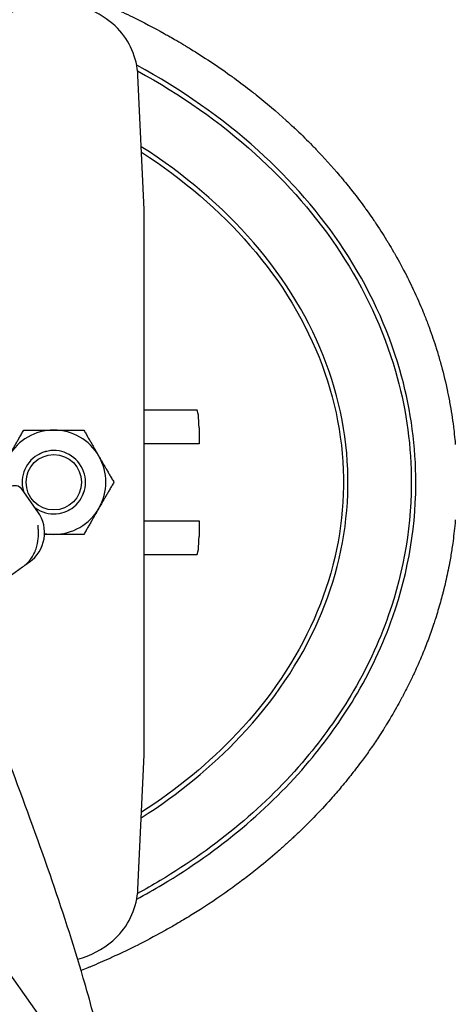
# Model space of a CAD drawing. Header units: inches. Extents: x 24 to 1128, y -69 to 748.
# Tile 530 of 656: x 977.56 to 983.58, y 166.34 to 179.93. Entities that reach past the tile are written whole.
import ezdxf

# ---------------------------------------------------------------- set-up
doc = ezdxf.new("R2010")
doc.units = ezdxf.units.IN
doc.header["$LTSCALE"] = 32
doc.header["$MEASUREMENT"] = 0
doc.layers.add('Visible (ANSI)', color=7, linetype='Continuous', lineweight=30)

msp = doc.modelspace()

# ---------------------------------------------------------------- linework, layer by layer
at = {"layer": 'Visible (ANSI)'}
for p, q in [((979.28453, 177.30758), (979.19599, 179.15884)), ((979.28453, 175.34721), (979.28453, 177.30758)), ((979.28453, 171.74513), (979.28453, 175.34721)), ((979.28453, 174.54617), (980.00814, 174.54617)), ((980.04009, 174.29617), (980.04009, 174.07742)), ((980.04009, 174.07742), (979.28453, 174.07742)), ((977.81512, 173.13982), (977.59851, 173.44593)), ((979.28453, 173.01492), (980.04009, 173.01492)), ((980.04009, 173.01492), (980.04009, 172.79617)), ((980.00814, 172.54617), (979.28453, 172.54617)), ((977.39898, 172.23282), (977.6045, 172.37825)), ((977.67532, 172.42837), (977.68519, 172.43535)), ((977.68519, 172.43535), (977.69579, 172.44286)), ((979.28453, 169.78475), (979.28453, 171.74513)), ((979.19599, 167.9335), (979.28453, 169.78475)), ((977.85874, 166.15337), (977.18002, 167.11252))]:
    msp.add_line(p, q, dxfattribs=at)
msp.add_circle((978.03453, 173.54617), 0.38194, dxfattribs=at)
for centre, radius, start, end in [((978.03453, 178.92117), 1.25, 49.428759, 130.571241), ((978.19713, 179.11107), 1, 7.965548, 49.428759), ((978.03453, 173.54617), 0.719, 90, 150), ((978.03453, 173.54617), 0.719, 30, 90), ((978.03453, 173.54617), 0.43764, 234.273478, 196.29504), ((978.03453, 173.54617), 0.4375, 234.219876, 196.348642), ((978.03453, 173.54617), 0.719, 330, 30), ((977.49647, 173.37373), 0.125, 35.284259, 125.284259), ((978.03453, 173.54617), 0.719, 270, 330), ((977.40698, 172.851), 0.5, 305.284259, 35.284259), ((978.03453, 173.54617), 0.719, 259.768616, 270), ((978.19713, 167.98127), 1, 310.571241, 352.034452), ((978.03453, 168.17117), 1.25, 285.325033, 310.571241)]:
    msp.add_arc(centre, radius, start, end, dxfattribs=at)
for centre, major_axis, start_param, end_param in [((980.00814, 174.29617), (0, 0.25), 4.71238898, 6.28318531), ((980.00814, 172.79617), (0, -0.25), 0, 1.57079633)]:
    msp.add_ellipse(centre, major_axis=major_axis, ratio=0.12777778, start_param=start_param, end_param=end_param, dxfattribs=at)
for points, knots in [([(975.99131, 180.95526), (976.18017, 180.92438), (976.36876, 180.88888), (976.55655, 180.84871), (976.56801, 180.84626), (976.57947, 180.84379), (976.59092, 180.8413), (976.69736, 180.8182), (976.80353, 180.7936), (976.90934, 180.7675), (976.92216, 180.76433), (976.93498, 180.76115), (976.9478, 180.75794), (977.16808, 180.7028), (977.38673, 180.64115), (977.60288, 180.57307), (977.6183, 180.56822), (977.63371, 180.56333), (977.6491, 180.55841), (977.73556, 180.53076), (977.82161, 180.50209), (977.9072, 180.47239), (977.91896, 180.46831), (977.93072, 180.46421), (977.94247, 180.46009), (977.95917, 180.45423), (977.97587, 180.44833), (977.99255, 180.44239), (978.1991, 180.36881), (978.40442, 180.28869), (978.60744, 180.20202), (978.62584, 180.19416), (978.64423, 180.18625), (978.6626, 180.17828), (978.75276, 180.13918), (978.84244, 180.09879), (978.93153, 180.05713), (978.95045, 180.04828), (978.96936, 180.03937), (978.98823, 180.0304), (979.03312, 180.00907), (979.07784, 179.98742), (979.1224, 179.96545), (979.26978, 179.89278), (979.41529, 179.8166), (979.55845, 179.73705), (979.57844, 179.72594), (979.59838, 179.71477), (979.61828, 179.70353), (979.64683, 179.6874), (979.67528, 179.67114), (979.70362, 179.65475), (979.74088, 179.63321), (979.77806, 179.61138), (979.81514, 179.58928), (979.83014, 179.58033), (979.84513, 179.57134), (979.8601, 179.56231), (979.88068, 179.54989), (979.90123, 179.53738), (979.92175, 179.52478), (980.10702, 179.41104), (980.28955, 179.29025), (980.46776, 179.16278), (980.48782, 179.14843), (980.50782, 179.134), (980.52776, 179.11949), (980.60948, 179.06002), (980.69025, 178.99914), (980.76993, 178.9369), (980.78921, 178.92184), (980.80843, 178.9067), (980.82758, 178.89147), (980.9707, 178.77775), (981.11018, 178.65957), (981.2449, 178.53768), (981.27598, 178.50957), (981.30691, 178.48116), (981.33769, 178.45245), (981.33941, 178.45085), (981.34112, 178.44925), (981.34284, 178.44765), (981.35907, 178.43248), (981.37526, 178.41724), (981.3914, 178.40191), (981.4633, 178.33364), (981.53429, 178.26377), (981.60415, 178.19238), (981.62087, 178.1753), (981.63752, 178.15812), (981.65411, 178.14087), (981.76638, 178.02406), (981.87556, 177.90332), (981.98084, 177.77914), (981.99473, 177.76276), (982.00855, 177.74632), (982.02231, 177.72982), (982.04823, 177.69871), (982.07391, 177.6674), (982.09932, 177.63589), (982.11222, 177.6199), (982.12505, 177.60386), (982.13781, 177.58777), (982.20178, 177.50713), (982.26404, 177.42522), (982.32443, 177.34221), (982.33551, 177.32699), (982.34652, 177.31173), (982.35747, 177.29644), (982.38221, 177.26188), (982.40662, 177.22713), (982.4307, 177.19221), (982.44101, 177.17726), (982.45126, 177.16227), (982.46145, 177.14725), (982.46443, 177.14287), (982.4674, 177.13848), (982.47036, 177.13409), (982.52538, 177.05261), (982.57903, 176.96955), (982.63112, 176.885), (982.6399, 176.87076), (982.64863, 176.85647), (982.65731, 176.84215), (982.68048, 176.80393), (982.70332, 176.76542), (982.72583, 176.72663), (982.7336, 176.71324), (982.74133, 176.69981), (982.74902, 176.68635), (982.80248, 176.59276), (982.85402, 176.49744), (982.90329, 176.40079), (982.90874, 176.39009), (982.91417, 176.37937), (982.91957, 176.36864), (982.942, 176.32405), (982.96395, 176.27919), (982.98538, 176.2341), (982.98969, 176.22504), (982.99398, 176.21596), (982.99825, 176.20688), (983.04678, 176.10358), (983.09265, 175.99906), (983.13571, 175.89352), (983.13803, 175.88782), (983.14034, 175.88212), (983.14265, 175.87642), (983.16364, 175.82455), (983.18395, 175.77243), (983.20357, 175.7201), (983.20509, 175.71603), (983.20662, 175.71195), (983.20814, 175.70788), (983.24292, 175.61451), (983.27548, 175.52048), (983.30577, 175.42595), (983.31174, 175.4073), (983.31763, 175.3886), (983.32345, 175.36986), (983.32383, 175.36863), (983.32421, 175.36741), (983.32459, 175.36618), (983.34231, 175.30891), (983.35927, 175.25122), (983.37542, 175.19324), (983.3755, 175.19296), (983.37557, 175.19268), (983.37565, 175.1924), (983.40767, 175.07734), (983.43651, 174.96105), (983.46198, 174.84378), (983.46286, 174.83974), (983.46373, 174.8357), (983.4646, 174.83165), (983.47633, 174.77713), (983.48734, 174.7224), (983.49761, 174.66749), (983.49877, 174.66128), (983.49992, 174.65506), (983.50107, 174.64884), (983.52155, 174.53738), (983.53899, 174.42518), (983.55331, 174.31246), (983.5547, 174.3015), (983.55606, 174.29052), (983.5574, 174.27955), (983.56329, 174.23105), (983.56859, 174.18252), (983.57331, 174.13398), (983.57461, 174.12064), (983.57586, 174.1073), (983.57707, 174.09396), (983.57791, 174.08464), (983.57873, 174.07532), (983.57953, 174.066)], [0, 0, 0, 0, 0.010790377, 0.010790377, 0.010790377, 0.011448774, 0.011448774, 0.011448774, 0.017568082, 0.017568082, 0.017568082, 0.018309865, 0.018309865, 0.018309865, 0.031060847, 0.031060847, 0.031060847, 0.031970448, 0.031970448, 0.031970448, 0.037079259, 0.037079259, 0.037079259, 0.037781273, 0.037781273, 0.037781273, 0.038778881, 0.038778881, 0.038778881, 0.051127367, 0.051127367, 0.051127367, 0.052246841, 0.052246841, 0.052246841, 0.057742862, 0.057742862, 0.057742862, 0.058910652, 0.058910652, 0.058910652, 0.061687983, 0.061687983, 0.061687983, 0.070874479, 0.070874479, 0.070874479, 0.072157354, 0.072157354, 0.072157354, 0.073997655, 0.073997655, 0.073997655, 0.076416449, 0.076416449, 0.076416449, 0.077395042, 0.077395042, 0.077395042, 0.078740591, 0.078740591, 0.078740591, 0.090891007, 0.090891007, 0.090891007, 0.092258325, 0.092258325, 0.092258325, 0.097860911, 0.097860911, 0.097860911, 0.099216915, 0.099216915, 0.099216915, 0.109348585, 0.109348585, 0.109348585, 0.111685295, 0.111685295, 0.111685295, 0.111815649, 0.111815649, 0.111815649, 0.113048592, 0.113048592, 0.113048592, 0.118540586, 0.118540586, 0.118540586, 0.119854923, 0.119854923, 0.119854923, 0.128751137, 0.128751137, 0.128751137, 0.129924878, 0.129924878, 0.129924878, 0.132137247, 0.132137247, 0.132137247, 0.133259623, 0.133259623, 0.133259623, 0.138885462, 0.138885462, 0.138885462, 0.139916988, 0.139916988, 0.139916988, 0.142248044, 0.142248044, 0.142248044, 0.143246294, 0.143246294, 0.143246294, 0.143537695, 0.143537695, 0.143537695, 0.148948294, 0.148948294, 0.148948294, 0.149859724, 0.149859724, 0.149859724, 0.152290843, 0.152290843, 0.152290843, 0.153129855, 0.153129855, 0.153129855, 0.158964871, 0.158964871, 0.158964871, 0.159610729, 0.159610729, 0.159610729, 0.162295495, 0.162295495, 0.162295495, 0.162835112, 0.162835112, 0.162835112, 0.168972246, 0.168972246, 0.168972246, 0.16930348, 0.16930348, 0.16930348, 0.172317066, 0.172317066, 0.172317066, 0.1725517, 0.1725517, 0.1725517, 0.177925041, 0.177925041, 0.177925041, 0.178985, 0.178985, 0.178985, 0.179054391, 0.179054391, 0.179054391, 0.182292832, 0.182292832, 0.182292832, 0.18230853, 0.18230853, 0.18230853, 0.188735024, 0.188735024, 0.188735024, 0.188956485, 0.188956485, 0.188956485, 0.191942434, 0.191942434, 0.191942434, 0.192280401, 0.192280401, 0.192280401, 0.198336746, 0.198336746, 0.198336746, 0.19892617, 0.19892617, 0.19892617, 0.201531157, 0.201531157, 0.201531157, 0.202247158, 0.202247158, 0.202247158, 0.202747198, 0.202747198, 0.202747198, 0.202747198]), ([(979.17954, 167.79462), (979.30021, 167.85968), (979.41895, 167.92711), (980.31888, 168.46535), (981.00873, 169.03955), (981.79646, 169.97485), (982.00586, 170.26675), (982.40367, 170.93016), (982.58136, 171.30657), (982.93585, 172.32066), (983.04418, 172.97726), (983.02607, 174.12647), (982.95136, 174.61911), (982.64486, 175.67799), (982.38289, 176.23688), (981.71399, 177.25155), (981.31434, 177.71103), (980.35976, 178.57216), (979.7947, 178.96593), (979.17955, 179.29774)], [-4.08899423, -4.08899423, -4.08899423, -4.08899423, -4.0392092, -4.0392092, -3.70497192, -3.70497192, -3.56422671, -3.56422671, -3.3979922, -3.3979922, -3.12977349, -3.12977349, -2.92781508, -2.92781508, -2.68241465, -2.68241465, -2.4480056, -2.4480056, -2.19419106, -2.19419106, -2.19419106, -2.19419106]), ([(979.19114, 179.22034), (979.78619, 178.89548), (980.33297, 178.51216), (981.26881, 177.66793), (981.66491, 177.21243), (982.32745, 176.20742), (982.58666, 175.65428), (982.88982, 174.60694), (982.96367, 174.11987), (982.98157, 172.98372), (982.87451, 172.33459), (982.52381, 171.33135), (982.34797, 170.9588), (981.95404, 170.30185), (981.7466, 170.01266), (980.96582, 169.08562), (980.2814, 168.51575), (979.40099, 167.9892), (979.29682, 167.92968), (979.19113, 167.87201)], [2.1999137, 2.1999137, 2.1999137, 2.1999137, 2.4480056, 2.4480056, 2.68241465, 2.68241465, 2.92781508, 2.92781508, 3.12977349, 3.12977349, 3.3979922, 3.3979922, 3.56422671, 3.56422671, 3.70497192, 3.70497192, 4.0392092, 4.0392092, 4.08327155, 4.08327155, 4.08327155, 4.08327155]), ([(979.24304, 168.91788), (979.75797, 169.24561), (980.21835, 169.62219), (981.06999, 170.52439), (981.43419, 171.06453), (981.93409, 172.19596), (982.07231, 172.78643), (982.1162, 173.98742), (982.01589, 174.59782), (981.57732, 175.77483), (981.2364, 176.34066), (980.36377, 177.34852), (979.84027, 177.79447), (979.24306, 178.17448)], [-0.8673187, -0.8673187, -0.8673187, -0.8673187, -0.61605042, -0.61605042, -0.3199869, -0.3199869, -0.02740131, -0.02740131, 0.2725125, 0.2725125, 0.57593331, 0.57593331, 0.8673187, 0.8673187, 0.8673187, 0.8673187]), ([(979.24672, 178.09793), (979.82375, 177.72615), (980.32971, 177.29238), (981.18467, 176.30493), (981.52154, 175.74553), (981.95457, 174.58339), (982.05344, 173.98138), (982.01015, 172.79683), (981.87387, 172.21431), (981.38011, 171.09677), (981.02006, 170.56255), (980.18613, 169.6791), (979.74253, 169.31396), (979.24669, 168.99444)], [-0.86120365, -0.86120365, -0.86120365, -0.86120365, -0.57593331, -0.57593331, -0.2725125, -0.2725125, 0.02740131, 0.02740131, 0.3199869, 0.3199869, 0.61605042, 0.61605042, 0.86120365, 0.86120365, 0.86120365, 0.86120365]), ([(977.6045, 172.37825), (977.64772, 172.40884), (977.68616, 172.44668), (977.74896, 172.53221), (977.77318, 172.57965), (977.80638, 172.67609), (977.8156, 172.72421), (977.82338, 172.80732), (977.82338, 172.84237), (977.82145, 172.89553), (977.81998, 172.91532), (977.81842, 172.94028), (977.81809, 172.94809), (977.81806, 172.95301), (977.8181, 172.95376), (977.8181, 172.95376)], [3.68665541, 3.68665541, 3.68665541, 3.68665541, 3.99058832, 3.99058832, 4.29443423, 4.29443423, 4.58689858, 4.58689858, 4.83414426, 4.83414426, 5.03077697, 5.03077697, 5.17194956, 5.17194956, 5.22393643, 5.22393643, 5.22393643, 5.22393643]), ([(983.57953, 173.02634), (983.57821, 173.01093), (983.57683, 172.99552), (983.57539, 172.98012), (983.56667, 172.88699), (983.55579, 172.79387), (983.54282, 172.70135), (983.53863, 172.67143), (983.53421, 172.64156), (983.52958, 172.61175), (983.52502, 172.58237), (983.52025, 172.55304), (983.51527, 172.52377), (983.50992, 172.49235), (983.50434, 172.46099), (983.49851, 172.4297), (983.48236, 172.34292), (983.46438, 172.2567), (983.44464, 172.17113), (983.43689, 172.13751), (983.42886, 172.10398), (983.42057, 172.07057), (983.41867, 172.06295), (983.41677, 172.05533), (983.41485, 172.04771), (983.41052, 172.03055), (983.40612, 172.01342), (983.40165, 171.99631), (983.39268, 171.96198), (983.38343, 171.92776), (983.37391, 171.89367), (983.35212, 171.81573), (983.3289, 171.73843), (983.30431, 171.66187), (983.29609, 171.63627), (983.28772, 171.61076), (983.2792, 171.58533), (983.27595, 171.57565), (983.27269, 171.56599), (983.2694, 171.55633), (983.26326, 171.53829), (983.25703, 171.52027), (983.25072, 171.50227), (983.23823, 171.46662), (983.22541, 171.43107), (983.21227, 171.3956), (983.18638, 171.32571), (983.15925, 171.25618), (983.1309, 171.18708), (983.1161, 171.15099), (983.10096, 171.11501), (983.0855, 171.07916), (983.07866, 171.0633), (983.07176, 171.04746), (983.06479, 171.03165), (983.04884, 170.99545), (983.03256, 170.95938), (983.01595, 170.92345), (983.00751, 170.90518), (982.99898, 170.88695), (982.99037, 170.86876), (982.96765, 170.82074), (982.94435, 170.77299), (982.92048, 170.72552), (982.90223, 170.6892), (982.88364, 170.65304), (982.86473, 170.61706), (982.85734, 170.60299), (982.8499, 170.58895), (982.84241, 170.57495), (982.82299, 170.5386), (982.80326, 170.50248), (982.78323, 170.46658), (982.76078, 170.42634), (982.73796, 170.38639), (982.71478, 170.34672), (982.70156, 170.32411), (982.68823, 170.30159), (982.67478, 170.27917), (982.65321, 170.2432), (982.63135, 170.20748), (982.60921, 170.17201), (982.6013, 170.15933), (982.59334, 170.14668), (982.58536, 170.13407), (982.56278, 170.0984), (982.53991, 170.063), (982.51678, 170.02786), (982.48032, 169.97248), (982.44318, 169.91776), (982.40543, 169.86372), (982.36948, 169.81226), (982.33282, 169.76122), (982.29549, 169.71062), (982.27027, 169.67643), (982.24473, 169.64245), (982.2189, 169.60867), (982.1751, 169.5514), (982.13043, 169.49473), (982.08495, 169.43869), (982.05862, 169.40624), (982.03201, 169.37401), (982.00514, 169.342), (981.95764, 169.28541), (981.9093, 169.2295), (981.8602, 169.1743), (981.78359, 169.08818), (981.70509, 169.0038), (981.62492, 168.92126), (981.59754, 168.89307), (981.56996, 168.86509), (981.54219, 168.83733), (981.48767, 168.78282), (981.43242, 168.72915), (981.37653, 168.67635), (981.35983, 168.66057), (981.34307, 168.64487), (981.32626, 168.62924), (981.3147, 168.6185), (981.30311, 168.6078), (981.2915, 168.59714), (981.25467, 168.5633), (981.21758, 168.52985), (981.18025, 168.49677), (981.15963, 168.4785), (981.13894, 168.46035), (981.11818, 168.44231), (981.03542, 168.37041), (980.95112, 168.29998), (980.8655, 168.23117), (980.83454, 168.20629), (980.80341, 168.18161), (980.77211, 168.15715), (980.71703, 168.11409), (980.66142, 168.07169), (980.60532, 168.02994), (980.574, 168.00663), (980.54253, 167.98352), (980.51091, 167.96062), (980.50944, 167.95956), (980.50797, 167.95849), (980.5065, 167.95743), (980.36049, 167.85182), (980.21133, 167.75059), (980.05961, 167.65382), (980.02986, 167.63485), (980.00002, 167.61606), (979.97008, 167.59743), (979.90545, 167.55722), (979.84037, 167.51781), (979.7749, 167.4792), (979.74692, 167.46271), (979.71887, 167.44636), (979.69075, 167.43016), (979.6427, 167.40247), (979.59444, 167.37521), (979.54601, 167.34839), (979.54405, 167.3473), (979.54208, 167.34622), (979.54012, 167.34513), (979.42275, 167.28023), (979.30395, 167.21767), (979.18388, 167.15746), (979.15885, 167.14491), (979.13377, 167.13245), (979.10863, 167.12011), (979.03236, 167.08264), (978.9556, 167.04612), (978.8784, 167.01055), (978.85461, 166.99959), (978.83078, 166.98871), (978.80691, 166.97793), (978.71927, 166.93835), (978.63107, 166.89997), (978.54238, 166.8628), (978.52944, 166.85738), (978.51648, 166.85198), (978.50352, 166.84661), (978.47306, 166.83399), (978.44255, 166.82151), (978.41198, 166.80917)], [0.22138794, 0.22138794, 0.22138794, 0.22138794, 0.222216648, 0.222216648, 0.222216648, 0.227225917, 0.227225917, 0.227225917, 0.228845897, 0.228845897, 0.228845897, 0.230442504, 0.230442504, 0.230442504, 0.232156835, 0.232156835, 0.232156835, 0.236912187, 0.236912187, 0.236912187, 0.238780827, 0.238780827, 0.238780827, 0.239207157, 0.239207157, 0.239207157, 0.240168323, 0.240168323, 0.240168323, 0.242097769, 0.242097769, 0.242097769, 0.246509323, 0.246509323, 0.246509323, 0.247984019, 0.247984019, 0.247984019, 0.24854499, 0.24854499, 0.24854499, 0.249592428, 0.249592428, 0.249592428, 0.25166721, 0.25166721, 0.25166721, 0.255756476, 0.255756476, 0.255756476, 0.257892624, 0.257892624, 0.257892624, 0.258837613, 0.258837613, 0.258837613, 0.261001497, 0.261001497, 0.261001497, 0.262101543, 0.262101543, 0.262101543, 0.26500469, 0.26500469, 0.26500469, 0.267225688, 0.267225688, 0.267225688, 0.268093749, 0.268093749, 0.268093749, 0.270346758, 0.270346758, 0.270346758, 0.272872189, 0.272872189, 0.272872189, 0.274312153, 0.274312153, 0.274312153, 0.276621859, 0.276621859, 0.276621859, 0.277447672, 0.277447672, 0.277447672, 0.279782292, 0.279782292, 0.279782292, 0.283461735, 0.283461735, 0.283461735, 0.286965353, 0.286965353, 0.286965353, 0.289332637, 0.289332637, 0.289332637, 0.293346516, 0.293346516, 0.293346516, 0.295670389, 0.295670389, 0.295670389, 0.299778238, 0.299778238, 0.299778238, 0.306186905, 0.306186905, 0.306186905, 0.308375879, 0.308375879, 0.308375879, 0.312674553, 0.312674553, 0.312674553, 0.313959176, 0.313959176, 0.313959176, 0.314842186, 0.314842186, 0.314842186, 0.317643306, 0.317643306, 0.317643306, 0.31919023, 0.31919023, 0.31919023, 0.325357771, 0.325357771, 0.325357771, 0.327587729, 0.327587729, 0.327587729, 0.331511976, 0.331511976, 0.331511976, 0.333702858, 0.333702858, 0.333702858, 0.333804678, 0.333804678, 0.333804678, 0.343916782, 0.343916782, 0.343916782, 0.345899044, 0.345899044, 0.345899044, 0.350179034, 0.350179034, 0.350179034, 0.352007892, 0.352007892, 0.352007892, 0.355133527, 0.355133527, 0.355133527, 0.355260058, 0.355260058, 0.355260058, 0.362831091, 0.362831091, 0.362831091, 0.364409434, 0.364409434, 0.364409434, 0.369197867, 0.369197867, 0.369197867, 0.370673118, 0.370673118, 0.370673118, 0.376089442, 0.376089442, 0.376089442, 0.376879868, 0.376879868, 0.376879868, 0.37873666, 0.37873666, 0.37873666, 0.37873666]), ([(978.88497, 164.70314), (978.86455, 164.86827), (978.83886, 165.03257), (978.80927, 165.196), (978.77462, 165.38734), (978.7346, 165.57751), (978.61729, 166.08247), (978.5331, 166.39539), (978.30195, 167.18683), (978.14593, 167.66239), (977.80517, 168.6457), (977.6189, 169.15294), (977.19246, 170.28209), (976.9498, 170.90299), (976.68116, 171.58128), (976.65793, 171.63988), (976.63466, 171.69847)], [12.01822038, 12.01822038, 12.01822038, 12.01822038, 13.27601056, 13.27601056, 13.27601056, 14.7487208, 14.7487208, 17.20844318, 17.20844318, 21.01374034, 21.01374034, 25.12685102, 25.12685102, 30.20415586, 30.20415586, 30.68434538, 30.68434538, 30.68434538, 30.68434538])]:
    msp.add_open_spline(points, degree=3, knots=knots, dxfattribs=at)
for points in [[(979.19599, 179.15884), (979.19454, 179.18916), (979.19171, 179.21946), (979.18748, 179.24965)], [(977.63892, 172.40496), (977.65139, 172.41222), (977.66351, 172.42001), (977.67532, 172.42837)], [(977.68519, 172.43535), (977.67171, 172.42581), (977.65783, 172.417), (977.64349, 172.40887)], [(979.18748, 167.84269), (979.1917, 167.87283), (979.19454, 167.90313), (979.19599, 167.9335)]]:
    msp.add_open_spline(points, degree=3, dxfattribs=at)
for points, weights in [([(977.41186, 173.90567), (977.50819, 174.07251), (977.61942, 174.26517)], [1, 1.0379548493, 1]), ([(977.61942, 174.26517), (977.84188, 174.26517), (978.03453, 174.26517)], [1, 1.0379548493, 1]), ([(978.03453, 174.26517), (978.22719, 174.26517), (978.44965, 174.26517)], [1, 1.0379548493, 1]), ([(978.44965, 174.26517), (978.56088, 174.07251), (978.65721, 173.90567)], [1, 1.0379548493, 1]), ([(978.65721, 173.90567), (978.75353, 173.73882), (978.86476, 173.54617)], [1, 1.0379548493, 1]), ([(978.86476, 173.54617), (978.75353, 173.35351), (978.65721, 173.18667)], [1, 1.0379548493, 1]), ([(978.65721, 173.18667), (978.56088, 173.01982), (978.44965, 172.82717)], [1, 1.0379548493, 1]), ([(978.03453, 172.82717), (977.97097, 172.82717), (977.90641, 172.82717)], [1, 1.01221178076, 1.01656540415]), ([(978.44965, 172.82717), (978.22719, 172.82717), (978.03453, 172.82717)], [1, 1.0379548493, 1])]:
    msp.add_rational_spline(points, weights, degree=2, dxfattribs=at)

doc.saveas('drawing.dxf')
